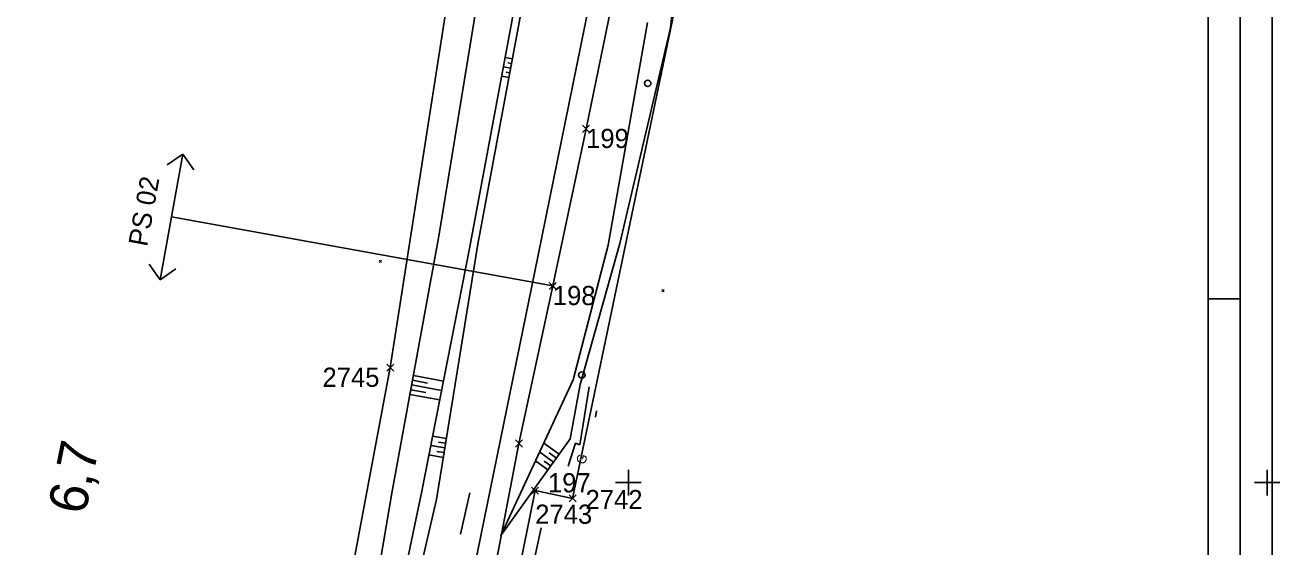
# Model space of a CAD drawing. Extents: x -866402 to -860377, y -1041908 to -1038598.
# Drawn here: x -864194.4 to -863998, y -1040910.1 to -1040828.4 of the extents above; entities that cross this region are included whole.
import ezdxf

# ---------------------------------------------------------------- set-up
doc = ezdxf.new("R2010")
doc.units = 0
for name, color, linetype in [('PS 02 trasa', 7, 'Continuous'), ('SZDC', 7, 'Continuous'), ('Vrstva 1', 7, 'Continuous'), ('Vrstva 17', 7, 'Continuous'), ('Vrstva 23', 7, 'Continuous'), ('Vrstva 31', 7, 'Continuous'), ('Vrstva 36', 7, 'Continuous'), ('Vrstva 48', 7, 'Continuous'), ('Vrstva 49', 7, 'Continuous'), ('Vrstva 5', 7, 'Continuous'), ('Vrstva 59', 7, 'Continuous'), ('Vrstva 60', 7, 'Continuous'), ('Vrstva 7', 7, 'Continuous')]:
    doc.layers.add(name, color=color, linetype=linetype)

msp = doc.modelspace()

# ---------------------------------------------------------------- linework, layer by layer
at = {"layer": 'PS 02 trasa'}
for p, q in [((-864172.2, -1040850.32), (-864169.74, -1040848.61)), ((-864169.74, -1040848.61), (-864171.52, -1040858.45)), ((-864168.03, -1040851.07), (-864169.74, -1040848.61)), ((-864173.3, -1040868.29), (-864171.52, -1040858.45)), ((-864171.52, -1040858.45), (-864111.83, -1040869.24)), ((-864175.01, -1040865.82), (-864173.3, -1040868.29)), ((-864170.83, -1040866.58), (-864173.3, -1040868.29))]:
    msp.add_line(p, q, dxfattribs=at)
msp.add_lwpolyline([(-864121.8, -1040918.2), (-864117.13, -1040893.88), (-864111.83, -1040869.24), (-864106.62, -1040844.67), (-864101.62, -1040820.26), (-864096.57, -1040795.76), (-864092.57, -1040771.2), (-864089.36, -1040745.72), (-864088.86, -1040741.96), (-864088.53, -1040729.9), (-864086.69, -1040725), (-864086.69, -1040721.22), (-864088.13, -1040715.12), (-864088.08, -1040713.45), (-864089.95, -1040685.18), (-864092.44, -1040667.81), (-864096.73, -1040643.48)], dxfattribs=at)
at = {"layer": 'SZDC'}
for points in [[(-864163.47, -1040355.8), (-864153.11, -1040402.25), (-864151.77, -1040408.24), (-864141.64, -1040383.5), (-864136.16, -1040395.65), (-864121.34, -1040428.57), (-864124.99, -1040437.14), (-864137.01, -1040440.86), (-864126.47, -1040480.6), (-864126.25, -1040482.63), (-864122.51, -1040516.53), (-864121.02, -1040529.98), (-864108.77, -1040562.65), (-864093.71, -1040623.91), (-864080.87, -1040663.9), (-864070.5, -1040699.09), (-864073.5, -1040728.47), (-864078.36, -1040748.13), (-864079.13, -1040751.24), (-864090.67, -1040816.12), (-864108.73, -1040902.46), (-864114.59, -1040901.24), (-864124.2, -1040948.66)], [(-864151.94, -1040958.11), (-864146.26, -1040929.78), (-864137.28, -1040882.02), (-864125.28, -1040805.21), (-864144.05, -1040778.98), (-864138.75, -1040728.98)]]:
    msp.add_lwpolyline(points, dxfattribs=at)
at = {"layer": 'Vrstva 1'}
msp.add_line((-864009.22, -1040871.26), (-864004.22, -1040871.26), dxfattribs=at)
for points in [[(-863999.23, -1041291.26), (-863999.23, -1040031.27), (-864296.22, -1040031.27), (-864296.22, -1041291.26)], [(-864291.22, -1041286.26), (-864291.22, -1040036.27), (-864004.23, -1040036.27), (-864004.23, -1041286.26)], [(-864009.22, -1041281.26), (-864009.22, -1040246.26), (-864286.22, -1040246.26), (-864286.22, -1041281.26)], [(-864286.22, -1041281.26), (-864286.22, -1040246.26), (-864009.22, -1040246.26), (-864009.22, -1041281.26)]]:
    msp.add_lwpolyline(points, close=True, dxfattribs=at)
msp.add_lwpolyline([(-864190.9, -1041239.89), (-864187.65, -1041224.26), (-864179.08, -1041182.25), (-864176.19, -1041168.17), (-864167.63, -1041126.21), (-864158.95, -1041083.67), (-864157.99, -1041079.01), (-864156.21, -1041070.31), (-864147.52, -1041027.82), (-864138.93, -1040985.78), (-864136.16, -1040972.3), (-864133.07, -1040957.15), (-864132.45, -1040954.14), (-864131.09, -1040947.46), (-864122.54, -1040905.52), (-864114.14, -1040864.42), (-864106.24, -1040825.76)], dxfattribs=at)
at = {"layer": 'Vrstva 17'}
msp.add_line((-864117.41, -1040924.7), (-864113.68, -1040907.06), dxfattribs=at)
at = {"layer": 'Vrstva 23'}
msp.add_line((-864107.58, -1040894.08), (-864106.16, -1040885.03), dxfattribs=at)
msp.add_lwpolyline([(-864109.42, -1040897.41), (-864108.27, -1040893.84), (-864107.58, -1040894.08)], dxfattribs=at)
at = {"layer": 'Vrstva 31'}
msp.add_line((-864126.29, -1040908.06), (-864124.83, -1040901.61), dxfattribs=at)
at = {"layer": 'Vrstva 36'}
for centre in [(-864096.97, -1040837.55), (-864107.29, -1040883.17)]:
    msp.add_circle(centre, 0.5, dxfattribs=at)
at = {"layer": 'Vrstva 48'}
for p, q in [((-864118.43, -1040835.18), (-864119.56, -1040834.97)), ((-864118.15, -1040833.7), (-864119.28, -1040833.49)), ((-864118.29, -1040834.44), (-864118.85, -1040834.34)), ((-864118.7, -1040836.65), (-864119.83, -1040836.44)), ((-864118.56, -1040835.92), (-864119.13, -1040835.81)), ((-864133.78, -1040883.99), (-864131.44, -1040884.42)), ((-864133.65, -1040883.26), (-864128.95, -1040884.12)), ((-864134.19, -1040886.21), (-864129.53, -1040887.06)), ((-864134.05, -1040885.47), (-864131.72, -1040885.9)), ((-864133.92, -1040884.73), (-864129.24, -1040885.59)), ((-864128.5, -1040893.08), (-864130.65, -1040892.73)), ((-864128.62, -1040893.82), (-864129.71, -1040893.65)), ((-864110.83, -1040895.57), (-864113.25, -1040893.83)), ((-864128.98, -1040896.05), (-864131.23, -1040895.68)), ((-864128.74, -1040894.56), (-864130.94, -1040894.21)), ((-864128.86, -1040895.3), (-864129.97, -1040895.12)), ((-864111.71, -1040896.79), (-864113.9, -1040895.21)), ((-864111.27, -1040896.18), (-864112.42, -1040895.35)), ((-864112.59, -1040898), (-864114.54, -1040896.6)), ((-864112.15, -1040897.4), (-864113.19, -1040896.65))]:
    msp.add_line(p, q, dxfattribs=at)
at = {"layer": 'Vrstva 49'}
for p, q in [((-864093.41, -1040828.85), (-864092.04, -1040815.89)), ((-864123.62, -1040824.48), (-864129.66, -1040861.45)), ((-864124.86, -1040863.39), (-864117.66, -1040824.81)), ((-864123.56, -1040862.73), (-864116.53, -1040824.97)), ((-864103.15, -1040862.88), (-864097.02, -1040828.05)), ((-864093.41, -1040828.85), (-864101.35, -1040862.61)), ((-864137.02, -1040901.67), (-864129.66, -1040861.45)), ((-864130.05, -1040902.63), (-864123.56, -1040862.73)), ((-864107.55, -1040884.63), (-864101.35, -1040862.61)), ((-864124.86, -1040863.39), (-864132.35, -1040901.36)), ((-864103.15, -1040862.88), (-864108.63, -1040883.9)), ((-864139.02, -1040865.23), (-864138.66, -1040865.58)), ((-864139.02, -1040865.58), (-864138.66, -1040865.23)), ((-864094.76, -1040869.79), (-864094.41, -1040870.14)), ((-864094.76, -1040870.14), (-864094.41, -1040869.79)), ((-864119.99, -1040908.28), (-864108.63, -1040883.9)), ((-864144.63, -1040945.57), (-864137.02, -1040901.67)), ((-864141.8, -1040946.4), (-864132.35, -1040901.36)), ((-864140.27, -1040946.61), (-864130.05, -1040902.63))]:
    msp.add_line(p, q, dxfattribs=at)
msp.add_lwpolyline([(-864107.55, -1040884.63), (-864109.1, -1040893.16), (-864119.99, -1040908.28)], dxfattribs=at)
at = {"layer": 'Vrstva 5'}
for p, q in [((-864100, -1040898), (-864100, -1040902)), ((-864000, -1040898), (-864000, -1040902)), ((-864102, -1040900), (-864098, -1040900)), ((-864002, -1040900), (-863998, -1040900))]:
    msp.add_line(p, q, dxfattribs=at)
at = {"layer": 'Vrstva 59'}
msp.add_line((-864105, -1040888.78), (-864105.15, -1040889.76), dxfattribs=at)
at = {"layer": 'Vrstva 60'}
for p, q in [((-864106.17, -1040845.12), (-864107.17, -1040844.12)), ((-864106.17, -1040844.22), (-864107.17, -1040845.22)), ((-864107.07, -1040845.12), (-864106.07, -1040844.12)), ((-864107.07, -1040844.22), (-864106.07, -1040845.22)), ((-864106.62, -1040844.67), (-864106.62, -1040844.67)), ((-864111.38, -1040869.69), (-864112.38, -1040868.69)), ((-864111.38, -1040868.79), (-864112.38, -1040869.79)), ((-864112.28, -1040869.69), (-864111.28, -1040868.69)), ((-864112.28, -1040868.79), (-864111.28, -1040869.79)), ((-864111.83, -1040869.24), (-864111.83, -1040869.24)), ((-864136.83, -1040882.47), (-864137.83, -1040881.47)), ((-864136.83, -1040881.57), (-864137.83, -1040882.57)), ((-864137.73, -1040882.47), (-864136.73, -1040881.47)), ((-864137.73, -1040881.57), (-864136.73, -1040882.57)), ((-864137.28, -1040882.02), (-864137.28, -1040882.02)), ((-864116.68, -1040894.33), (-864117.68, -1040893.33)), ((-864116.68, -1040893.43), (-864117.68, -1040894.43)), ((-864117.58, -1040894.33), (-864116.58, -1040893.33)), ((-864117.58, -1040893.43), (-864116.58, -1040894.43)), ((-864117.13, -1040893.88), (-864117.13, -1040893.88)), ((-864114.15, -1040901.69), (-864115.15, -1040900.69)), ((-864114.15, -1040900.79), (-864115.15, -1040901.79)), ((-864115.05, -1040901.69), (-864114.05, -1040900.69)), ((-864115.05, -1040900.79), (-864114.05, -1040901.79)), ((-864114.59, -1040901.24), (-864114.59, -1040901.24)), ((-864108.28, -1040902.91), (-864109.28, -1040901.91)), ((-864108.28, -1040902.01), (-864109.28, -1040903.01)), ((-864109.18, -1040902.91), (-864108.18, -1040901.91)), ((-864109.18, -1040902.01), (-864108.18, -1040903.01)), ((-864108.73, -1040902.46), (-864108.73, -1040902.46))]:
    msp.add_line(p, q, dxfattribs=at)

# ---------------------------------------------------------------- texts
at = {"layer": 'PS 02 trasa'}
msp.add_text('PS 02', height=3, rotation=79.7499, dxfattribs=at).set_placement((-864175.35, -1040863.19))
at = {"layer": 'Vrstva 23'}
msp.add_text('G', height=1.5, rotation=72.1011, dxfattribs=at).set_placement((-864106.82, -1040897.27))
at = {"layer": 'Vrstva 60'}
for s, p in [('199', (-864106.62, -1040847.67)), ('198', (-864111.83, -1040872.24)), ('2745', (-864147.89, -1040885.02)), ('197', (-864112.59, -1040901.52)), ('2742', (-864106.71, -1040904.15)), ('2743', (-864114.59, -1040906.44))]:
    msp.add_text(s, height=3, dxfattribs=at).set_placement(p)
at = {"layer": 'Vrstva 7'}
msp.add_text('6,7', height=6, rotation=78.4651, dxfattribs=at).set_placement((-864185.05, -1040905.17))

doc.saveas('drawing.dxf')
